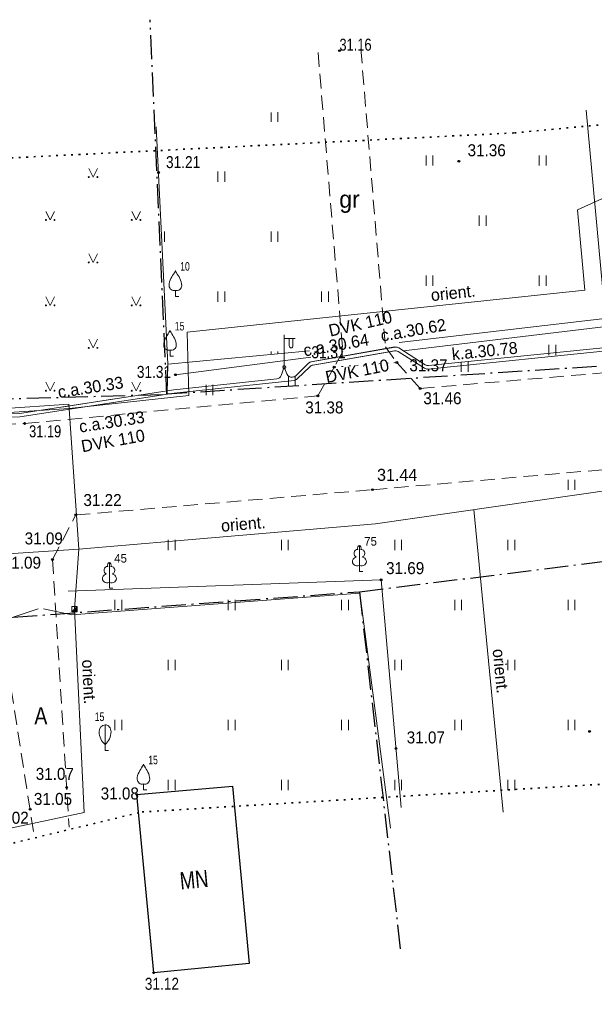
# Model space of a CAD drawing. Extents: x 380758 to 381729, y 283236 to 283533.
# Drawn here: x 380958.1 to 380991.6, y 283294.9 to 283352.8 of the extents above; entities that cross this region are included whole.
import ezdxf
from ezdxf.enums import TextEntityAlignment as Align

# ---------------------------------------------------------------- set-up
doc = ezdxf.new("R2010")
doc.units = 0
doc.header["$LTSCALE"] = 0.28
for name, pattern in [('DOT_DASHED', [7.7, 5, -1.2, 0.3, -1.2]), ('DOTTED', [1.5, 0.3, -1.2]), ('MEDIUM_DASHED', [4.5, 3, -1.5])]:
    doc.linetypes.add(name, pattern=pattern)
for name, color, linetype, lineweight in [('1', 7, 'Continuous', 13), ('17', 7, 'Continuous', 13), ('23', 7, 'Continuous', 13), ('25', 7, 'DOTTED', 35), ('29', 7, 'DOT_DASHED', 25), ('35', 7, 'Continuous', 13), ('37', 7, 'MEDIUM_DASHED', 13), ('4', 7, 'Continuous', 13), ('40', 7, 'Continuous', 25), ('44', 7, 'Continuous', 13), ('45', 7, 'Continuous', 13), ('49', 7, 'Continuous', 13), ('58', 7, 'Continuous', 25), ('7', 7, 'Continuous', 13)]:
    doc.layers.add(name, color=color, linetype=linetype, lineweight=lineweight)

msp = doc.modelspace()

# ---------------------------------------------------------------- hatches: boundary and pattern name
at = {"layer": '49'}
msp.add_hatch(color=256, dxfattribs=at).paths.add_polyline_path([(380961.157, 283318.271), (380961.477, 283318.587), (380961.477, 283318.271)])

# ---------------------------------------------------------------- linework, layer by layer
at = {"layer": '1'}
for p, q in [((380967.196, 283337.018), (380967.196, 283336.666)), ((380967.196, 283336.666), (380967.396, 283336.666)), ((380966.882, 283333.532), (380966.882, 283333.18)), ((380966.882, 283333.18), (380967.082, 283333.18)), ((380967.194, 283332.098), (380975.086, 283333.129)), ((380977.916, 283322.136), (380977.916, 283320.983)), ((380978.006, 283321.904), (380978.005, 283321.905)), ((380963.349, 283321.147), (380963.349, 283319.994)), ((380963.439, 283320.915), (380963.438, 283320.916)), ((380977.916, 283320.983), (380977.916, 283320.636)), ((380977.916, 283320.636), (380978.116, 283320.636)), ((380963.349, 283319.994), (380963.349, 283319.647)), ((380963.349, 283319.647), (380963.549, 283319.647)), ((380963.097, 283311.689), (380963.097, 283310.541)), ((380963.097, 283310.541), (380963.097, 283310.189)), ((380963.097, 283310.189), (380963.297, 283310.189)), ((380965.335, 283308.243), (380965.335, 283307.891)), ((380965.335, 283307.891), (380965.535, 283307.891))]:
    msp.add_line(p, q, dxfattribs=at)
for points in [[(380980.488, 283333.484), (380992.289, 283334.919), (380991.133, 283347.512)], [(380980.354, 283306.871), (380979.176, 283320.143), (380960.948, 283319.471)]]:
    msp.add_lwpolyline(points, dxfattribs=at)
for centre, radius, start, end in [((380979.8208, 283330.27), 14.8796, 148.48442, 149.99014), ((380966.7788, 283338.3039), 0.4394, 324.38368, 341.71196), ((380967.6132, 283338.3039), 0.4394, 198.28804, 215.61632), ((380954.5712, 283330.27), 14.8796, 30.00986, 31.51558), ((380967.7204, 283337.2907), 0.8904, 151.75702, 179.91384), ((380966.6716, 283337.2907), 0.8904, 0.08616, 28.24298), ((380967.1196, 283337.2975), 0.2897, 181.07816, 285.2823), ((380967.2724, 283337.2975), 0.2897, 254.7177, 358.92184), ((380966.4648, 283334.8179), 0.4394, 324.38368, 341.71196), ((380967.2992, 283334.8179), 0.4394, 198.28804, 215.61632), ((380967.4064, 283333.8047), 0.8904, 151.75702, 179.91384), ((380979.5068, 283326.784), 14.8796, 148.48442, 149.99014), ((380954.2572, 283326.784), 14.8796, 30.00986, 31.51558), ((380966.3576, 283333.8047), 0.8904, 0.08616, 28.24298), ((380966.8056, 283333.8115), 0.2897, 181.07816, 285.2823), ((380966.9584, 283333.8115), 0.2897, 254.7177, 358.92184), ((380977.9598, 283301.495), 14.8796, 148.48442, 149.99014), ((380964.9178, 283309.5289), 0.4394, 324.38368, 341.71196), ((380965.7522, 283309.5289), 0.4394, 198.28804, 215.61632), ((380952.7102, 283301.495), 14.8796, 30.00986, 31.51558), ((380965.8594, 283308.5157), 0.8904, 151.75702, 179.91384), ((380964.8106, 283308.5157), 0.8904, 0.08616, 28.24298), ((380965.2586, 283308.5225), 0.2897, 181.07816, 285.2823), ((380965.4114, 283308.5225), 0.2897, 254.7177, 358.92184)]:
    msp.add_arc(centre, radius, start, end, dxfattribs=at)
for centre, major_axis, ratio, start_param, end_param in [((380977.7877, 283321.6912), (-0.0387, -0.2124), 0.861323, 3.1415927, 6.2831853), ((380977.9164, 283321.9861), (0, -0.1499), 0.707107, 3.1453698, 5.2874846), ((380977.9156, 283321.9861), (0, -0.1499), 0.707107, 0.9957007, 3.1378155), ((380978.0443, 283321.6912), (0.0387, -0.2124), 0.861323, 6.2831853, 9.424778), ((380977.8264, 283321.2289), (0.3068, 0.0951), 0.814445, 1.5707963, 4.7520146), ((380978.0056, 283321.2289), (-0.3068, 0.0951), 0.814445, 1.5311707, 4.712389), ((380963.2207, 283320.7022), (-0.0387, -0.2124), 0.861323, 3.1415927, 6.2831853), ((380963.3494, 283320.9971), (0, -0.1499), 0.707107, 3.1453698, 5.2874846), ((380963.3486, 283320.9971), (0, -0.1499), 0.707107, 0.9957007, 3.1378155), ((380963.4773, 283320.7022), (0.0387, -0.2124), 0.861323, 6.2831853, 9.424778), ((380963.2594, 283320.2399), (0.3068, 0.0951), 0.814445, 1.5707963, 4.7520146), ((380963.4386, 283320.2399), (-0.3068, 0.0951), 0.814445, 1.5311707, 4.712389), ((380963.097, 283311.289), (0, 0.4), 0.875, 0, 1.5707963), ((380963.097, 283311.289), (0, -0.4), 0.875, 1.5707963, 3.1415927), ((380963.097, 283311.289), (0, -0.4), 0.875, 1.5707963, 3.1415927), ((380963.5723, 283311.3124), (0, -0.9434), 0.875, 4.7372004, 5.6697113), ((380962.6217, 283311.3124), (0, -0.9434), 0.875, 0.613474, 1.5459849)]:
    msp.add_ellipse(centre, major_axis=major_axis, ratio=ratio, start_param=start_param, end_param=end_param, dxfattribs=at)
at = {"layer": '17'}
for p, q in [((380960.986, 283330.377), (380961.564, 283321.934)), ((380978.857, 283323.404), (381004.704, 283327.15)), ((380984.581, 283324.234), (380986.299, 283306.591)), ((380961.564, 283321.934), (380978.857, 283323.404)), ((380961.564, 283321.934), (380961.317, 283318.429))]:
    msp.add_line(p, q, dxfattribs=at)
for points in [[(380961.003, 283330.131), (380967.968, 283330.881), (380967.881, 283334.58), (380991.053, 283337.027), (380990.616, 283341.707), (380998.931, 283345.481)], [(380961.564, 283321.934), (380960.986, 283330.377), (380956.995, 283330.111), (380954.541, 283343.094)], [(380804.593, 283338.414), (380816.933, 283327.653), (380818.427, 283327.661), (380844.555, 283327.03), (380886.1, 283325.687), (380904.276, 283326.741), (380940.58, 283328.76), (380961.003, 283330.131)], [(380937.732, 283320.304), (380954.775, 283321.483), (380961.564, 283321.934)], [(380961.317, 283318.429), (380961.87, 283306.586), (380956.11, 283305.351)]]:
    msp.add_lwpolyline(points, dxfattribs=at)
at = {"layer": '23'}
for p, q in [((380972.766, 283346.848), (380972.766, 283347.382)), ((380973.166, 283346.848), (380973.166, 283347.414)), ((380981.797, 283344.287), (380981.797, 283344.887)), ((380982.197, 283344.287), (380982.197, 283344.887)), ((380988.397, 283344.287), (380988.397, 283344.887)), ((380988.797, 283344.287), (380988.797, 283344.887)), ((380969.666, 283343.348), (380969.666, 283343.948)), ((380970.066, 283343.348), (380970.066, 283343.948)), ((380984.897, 283340.787), (380984.897, 283341.387)), ((380985.297, 283340.787), (380985.297, 283341.387)), ((380966.566, 283339.848), (380966.566, 283340.448)), ((380972.766, 283339.848), (380972.766, 283340.448)), ((380973.166, 283339.848), (380973.166, 283340.448)), ((380981.797, 283337.287), (380981.797, 283337.887)), ((380982.197, 283337.287), (380982.197, 283337.887)), ((380988.397, 283337.287), (380988.397, 283337.887)), ((380988.797, 283337.287), (380988.797, 283337.887)), ((380969.666, 283336.348), (380969.666, 283336.948)), ((380970.066, 283336.348), (380970.066, 283336.948)), ((380975.71, 283336.348), (380975.71, 283336.948)), ((380976.11, 283336.348), (380976.11, 283336.948)), ((380972.766, 283333.308), (380972.766, 283333.448)), ((380973.166, 283333.335), (380973.166, 283333.448)), ((380988.958, 283333.232), (380988.958, 283333.832)), ((380989.358, 283333.232), (380989.358, 283333.832)), ((380983.848, 283332.258), (380983.848, 283332.858)), ((380984.248, 283332.258), (380984.248, 283332.858)), ((380973.777, 283331.424), (380973.777, 283332.024)), ((380974.177, 283331.424), (380974.177, 283332.024)), ((380968.98, 283330.902), (380968.98, 283331.502)), ((380969.38, 283330.902), (380969.38, 283331.502)), ((380990.073, 283325.38), (380990.073, 283325.98)), ((380990.473, 283325.38), (380990.473, 283325.98)), ((380966.773, 283321.88), (380966.773, 283322.48)), ((380967.173, 283321.88), (380967.173, 283322.48)), ((380973.373, 283321.88), (380973.373, 283322.48)), ((380973.773, 283321.88), (380973.773, 283322.48)), ((380979.973, 283321.88), (380979.973, 283322.48)), ((380980.373, 283321.88), (380980.373, 283322.48)), ((380986.573, 283321.88), (380986.573, 283322.48)), ((380986.973, 283321.88), (380986.973, 283322.48)), ((380963.673, 283318.38), (380963.673, 283318.98)), ((380964.073, 283318.38), (380964.073, 283318.98)), ((380970.273, 283318.38), (380970.273, 283318.98)), ((380970.673, 283318.38), (380970.673, 283318.98)), ((380976.873, 283318.38), (380976.873, 283318.98)), ((380977.273, 283318.38), (380977.273, 283318.98)), ((380983.473, 283318.38), (380983.473, 283318.98)), ((380983.873, 283318.38), (380983.873, 283318.98)), ((380990.073, 283318.38), (380990.073, 283318.98)), ((380990.473, 283318.38), (380990.473, 283318.98)), ((380966.773, 283314.88), (380966.773, 283315.48)), ((380967.173, 283314.88), (380967.173, 283315.48)), ((380973.373, 283314.88), (380973.373, 283315.48)), ((380973.773, 283314.88), (380973.773, 283315.48)), ((380979.973, 283314.88), (380979.973, 283315.48)), ((380980.373, 283314.88), (380980.373, 283315.48)), ((380986.573, 283314.88), (380986.573, 283315.48)), ((380986.973, 283314.88), (380986.973, 283315.48)), ((380963.673, 283311.38), (380963.673, 283311.98)), ((380964.073, 283311.38), (380964.073, 283311.98)), ((380970.273, 283311.38), (380970.273, 283311.98)), ((380970.673, 283311.38), (380970.673, 283311.98)), ((380976.873, 283311.38), (380976.873, 283311.98)), ((380977.273, 283311.38), (380977.273, 283311.98)), ((380983.473, 283311.38), (380983.473, 283311.98)), ((380983.873, 283311.38), (380983.873, 283311.98)), ((380990.073, 283311.38), (380990.073, 283311.98)), ((380990.473, 283311.38), (380990.473, 283311.98)), ((380966.773, 283307.88), (380966.773, 283308.48)), ((380967.173, 283307.88), (380967.173, 283308.48)), ((380973.373, 283307.88), (380973.373, 283308.48)), ((380973.773, 283307.88), (380973.773, 283308.48)), ((380979.973, 283307.88), (380979.973, 283308.48)), ((380980.373, 283307.88), (380980.373, 283308.48)), ((380986.573, 283307.88), (380986.573, 283308.48)), ((380986.973, 283307.88), (380986.973, 283308.48))]:
    msp.add_line(p, q, dxfattribs=at)
for points in [[(380962.149, 283344.121), (380962.399, 283343.621), (380962.649, 283344.121)], [(380959.649, 283341.621), (380959.899, 283341.121), (380960.149, 283341.621)], [(380964.653, 283341.621), (380964.903, 283341.121), (380965.153, 283341.621)], [(380962.149, 283339.143), (380962.399, 283338.643), (380962.649, 283339.143)], [(380959.649, 283336.643), (380959.899, 283336.143), (380960.149, 283336.643)], [(380964.653, 283336.643), (380964.903, 283336.143), (380965.153, 283336.643)], [(380962.149, 283334.165), (380962.399, 283333.665), (380962.649, 283334.165)], [(380959.649, 283331.665), (380959.899, 283331.165), (380960.149, 283331.665)], [(380964.653, 283331.665), (380964.903, 283331.165), (380965.153, 283331.665)]]:
    msp.add_lwpolyline(points, dxfattribs=at)
for centre, radius in [((380962.1487, 283343.6204), 0.028), ((380962.6487, 283343.6204), 0.0263), ((380959.6487, 283341.1204), 0.028), ((380960.1487, 283341.1204), 0.0263), ((380964.6527, 283341.1204), 0.028), ((380965.1527, 283341.1204), 0.0263), ((380962.1487, 283338.6424), 0.028), ((380962.6487, 283338.6424), 0.0263), ((380959.6487, 283336.1424), 0.028), ((380960.1487, 283336.1424), 0.0263), ((380964.6527, 283336.1424), 0.028), ((380965.1527, 283336.1424), 0.0263), ((380962.1487, 283333.6644), 0.028), ((380962.6487, 283333.6644), 0.0263), ((380959.6487, 283331.1644), 0.028), ((380960.1487, 283331.1644), 0.0263), ((380964.6527, 283331.1644), 0.028), ((380965.1527, 283331.1644), 0.0263)]:
    msp.add_circle(centre, radius, dxfattribs=at)
at = {"layer": '25'}
msp.add_lwpolyline([(381026.117, 283349.86), (380986.913, 283346.195), (380951.371, 283344.43), (380924.511, 283343.073), (380900.74, 283340.36), (380898.299, 283339.817), (380883.648, 283341.174), (380816.227, 283340.496), (380794.658, 283339.817), (380797.642, 283326.649), (380792.352, 283320.811), (380793.844, 283316.603), (380786.796, 283296.295), (380803.346, 283294.938), (380856.387, 283296.567), (380876.057, 283297.653), (380895.999, 283299.961), (380927.606, 283299.553), (380945.042, 283301.724), (380965.254, 283306.611), (380999.033, 283308.647)], dxfattribs=at)
at = {"layer": '29'}
for p, q in [((380966.69, 283330.961), (380965.725, 283352.787)), ((380871.687, 283328.222), (380966.69, 283330.961)), ((380977.917, 283319.444), (381029.754, 283325.877)), ((380920.922, 283315.256), (380977.917, 283319.444)), ((380977.917, 283319.444), (380980.334, 283298.327))]:
    msp.add_line(p, q, dxfattribs=at)
msp.add_lwpolyline([(381034.334, 283339.485), (381028.575, 283334.958), (380966.69, 283330.961)], dxfattribs=at)
at = {"layer": '35'}
for p, q in [((380966.748, 283332.706), (380975.008, 283333.49)), ((380957.209, 283317.782), (380959.189, 283318.454)), ((380961.161, 283318.106), (380959.507, 283318.454))]:
    msp.add_line(p, q, dxfattribs=at)
for points in [[(380966.714, 283330.999), (380966.748, 283332.706), (380966.078, 283346.548)], [(380980.239, 283333.969), (380993.39, 283335.514), (381015.231, 283337.881), (381015.391, 283336.114)], [(380961.161, 283318.106), (380977.939, 283319.357), (380979.725, 283305.66)]]:
    msp.add_lwpolyline(points, dxfattribs=at)
at = {"layer": '37'}
for p, q in [((380977.999, 283351.093), (380979.436, 283333.724)), ((380979.436, 283333.724), (380980.094, 283332.814)), ((380960.031, 283321.322), (380961.003, 283305.729)), ((380958.931, 283305.473), (380956.513, 283320.791))]:
    msp.add_line(p, q, dxfattribs=at)
at = {"layer": '37', "linetype": 'DOTTED'}
msp.add_line((380976.443, 283332.543), (380980.094, 283332.814), dxfattribs=at)
at = {"layer": '37'}
for points in [[(380975.507, 283350.887), (380976.95, 283333.451), (380976.443, 283332.543)], [(380980.094, 283332.814), (380981.458, 283331.298), (381004.146, 283333.228), (381021.844, 283334.82), (381032.793, 283335.93)], [(380834.961, 283326.567), (380851.502, 283325.975), (380864.891, 283325.592), (380886.523, 283325.131), (380905.252, 283325.817), (380927.524, 283327.258), (380929.257, 283330.296), (380935.262, 283331.232), (380936.928, 283327.931), (380958.412, 283329.259), (380975.495, 283330.864), (380976.443, 283332.543)], [(380960.031, 283321.322), (380961.395, 283323.927), (380978.688, 283325.397), (381004.66, 283327.648), (381023.193, 283329.313), (381038.628, 283330.27), (381040.257, 283328.298), (381040.427, 283322.787)]]:
    msp.add_lwpolyline(points, dxfattribs=at)
at = {"layer": '40'}
msp.add_lwpolyline([(380965.929, 283297.237), (380964.939, 283307.632), (380970.515, 283308.118), (380971.501, 283297.768)], close=True, dxfattribs=at)
at = {"layer": '44'}
for p, q in [((380973.542, 283332.539), (380973.542, 283334.422)), ((380973.542, 283334.206), (380974.177, 283334.201)), ((380973.832, 283334.204), (380973.832, 283333.81)), ((380974.042, 283334.202), (380974.042, 283333.81))]:
    msp.add_line(p, q, dxfattribs=at)
msp.add_circle((380973.542, 283332.539), 0.09, dxfattribs=at)
msp.add_ellipse((380973.937, 283333.8095), major_axis=(0, -0.1509), ratio=0.695971, start_param=4.712389, end_param=7.8539816, dxfattribs=at)
at = {"layer": '45'}
for p, q in [((380975.078, 283332.848), (380979.986, 283333.719)), ((380975.108, 283332.85), (380979.999, 283333.701)), ((380980.21, 283333.66), (380981.757, 283332.683)), ((380974.204, 283332.041), (380974.95, 283332.769)), ((380974.005, 283331.955), (380974.026, 283331.958)), ((380960.579, 283330.216), (380963.651, 283330.686))]:
    msp.add_line(p, q, dxfattribs=at)
for points in [[(380981.947, 283332.638), (380994.605, 283333.923), (381002.875, 283334.687)], [(380973.355, 283332.051), (380973.542, 283332.539), (380973.693, 283332.146)], [(380925.706, 283328.832), (380927.573, 283330.541), (380935.365, 283330.882), (380936.679, 283329.797), (380938.911, 283329.101), (380942.71, 283329.36), (380958.114, 283329.844), (380967.104, 283331.227), (380973.106, 283331.861)]]:
    msp.add_lwpolyline(points, dxfattribs=at)
for centre, start, end in [((380980.0502, 283333.4059), 57.73561, 99.87214), ((380975.1597, 283332.5548), 99.87214, 134.31755), ((380981.9171, 283332.9369), 237.7356, 275.79549), ((380973.0745, 283332.1589), 276.02247, 338.97753), ((380973.973, 283332.2537), 201.02247, 276.02247), ((380973.9949, 283332.256), 276.02247, 314.31755)]:
    msp.add_arc(centre, 0.3, start, end, dxfattribs=at)
at = {"layer": '49'}
msp.add_lwpolyline([(380961.157, 283318.271), (380961.477, 283318.587), (380961.477, 283318.271)], close=True, dxfattribs=at)
msp.add_lwpolyline([(380961.157, 283318.271), (380961.157, 283318.587), (380961.477, 283318.587)], dxfattribs=at)
at = {"layer": '58'}
for centre in [(380976.753, 283350.9901), (380983.706, 283344.5401), (380966.207, 283343.8871), (380980.094, 283332.8141), (380976.443, 283332.5431), (380967.194, 283332.0981), (380981.458, 283331.2981), (380975.495, 283330.8641), (380958.412, 283329.2591), (380978.688, 283325.3971), (380961.395, 283323.9271), (380960.031, 283321.3221), (380979.176, 283320.1431), (380991.33, 283311.3061), (380980.049, 283310.3101), (380960.859, 283308.0391), (380964.939, 283307.6321), (380958.728, 283306.7611), (380965.929, 283297.2371)]:
    msp.add_circle(centre, 0.0534, dxfattribs=at)
at = {"layer": '7'}
for p, q in [((380975.101, 283332.627), (380980.008, 283333.499)), ((380975.204, 283332.664), (380979.957, 283333.491)), ((380980.169, 283333.449), (380981.709, 283332.477)), ((380981.899, 283332.432), (380993.702, 283333.63)), ((380974.295, 283331.85), (380975.045, 283332.583)), ((380960.651, 283330.033), (380963.724, 283330.502))]:
    msp.add_line(p, q, dxfattribs=at)
msp.add_lwpolyline([(380943.248, 283329.177), (380958.132, 283329.644), (380967.13, 283331.029), (380974.116, 283331.766)], dxfattribs=at)
for centre, start, end in [((380980.0086, 283333.1956), 57.73561, 99.87214), ((380975.2551, 283332.3684), 99.87214, 134.31755), ((380981.8687, 283332.7309), 237.7356, 275.79549), ((380974.0849, 283332.0644), 276.02247, 314.31755)]:
    msp.add_arc(centre, 0.3, start, end, dxfattribs=at)

# ---------------------------------------------------------------- texts
at = {"layer": '1', "width": 0.75}
for s, p in [('10', (380967.476, 283338.166)), ('15', (380967.162, 283334.68)), ('15', (380962.498, 283311.908)), ('15', (380965.615, 283309.391))]:
    msp.add_text(s, height=0.5, dxfattribs=at).set_placement(p)
at = {"layer": '1'}
for s, p in [('75', (380978.196, 283322.136)), ('45', (380963.629, 283321.147))]:
    msp.add_text(s, height=0.5, dxfattribs=at).set_placement(p)
at = {"layer": '17'}
for rotation, p in [(6.029, (380983.4112, 283336.522)), (4.859, (380971.1784, 283323.0521)), (275.561, (380985.8014, 283314.7914)), (272.675, (380961.8159, 283314.1813))]:
    msp.add_text('orient.', height=0.7, rotation=rotation, dxfattribs=at).set_placement(p, align=Align.CENTER)
at = {"layer": '37'}
msp.add_text('gr', height=1, dxfattribs=at).set_placement((380977.339, 283341.83), align=Align.CENTER)
at = {"layer": '37', "width": 0.85}
msp.add_text('A', height=1, dxfattribs=at).set_placement((380959.3555, 283311.714), align=Align.CENTER)
at = {"layer": '4', "width": 0.8}
msp.add_text('MN', height=1, rotation=5.44, dxfattribs=at).set_placement((380967.501, 283302.09))
at = {"layer": '45'}
for s, rotation, p in [('DVK 110', 12.853, (380976.222, 283334.315)), ('k.a.30.78', 5.795, (380983.335, 283332.945)), ('c.a.30.33', 8.75, (380960.401, 283330.736))]:
    msp.add_text(s, height=0.7, rotation=rotation, dxfattribs=at).set_placement(p)
at = {"layer": '58'}
for s, width, p in [('31.16', 0.8, (380976.753, 283350.99)), ('31.36', 0.95, (380984.22, 283344.834)), ('31.21', 0.85, (380966.648, 283344.144)), ('31.31', 0.85, (380975.119, 283333.058)), ('31.37', 0.95, (380980.829, 283332.298)), ('31.31', 0.85, (380964.951, 283331.914)), ('31.38', 0.95, (380974.76, 283329.841)), ('31.46', 0.95, (380981.641, 283330.378)), ('31.19', 0.8, (380958.669, 283328.449)), ('31.22', 0.95, (380961.836, 283324.442)), ('31.09', 0.95, (380958.413, 283322.205)), ('31.09', 0.95, (380957.138, 283320.791)), ('31.69', 0.95, (380979.47, 283320.474)), ('31.07', 0.95, (380980.674, 283310.604)), ('31.07', 0.95, (380959.057, 283308.48)), ('31.08', 0.95, (380962.843, 283307.337)), ('31.05', 0.95, (380958.948, 283307.018)), ('31.02', 0.95, (380956.422, 283305.922)), ('31.12', 0.85, (380965.414, 283296.243))]:
    msp.add_text(s, height=0.7, dxfattribs=dict(at, width=width)).set_placement(p)
msp.add_text('31.44', height=0.7, dxfattribs=at).set_placement((380978.945, 283325.912))
at = {"layer": '7'}
for s, rotation, p in [('c.a.30.62', 9.872, (380979.219, 283334.026)), ('c.a.30.64', 9.872, (380974.719, 283333.16)), ('k.a.30.78', 5.795, (380983.335, 283332.945)), ('DVK 110', 11.262, (380976.016, 283331.607)), ('c.a.30.33', 8.75, (380961.637, 283328.72)), ('DVK 110', 10.233, (380961.777, 283327.573))]:
    msp.add_text(s, height=0.7, rotation=rotation, dxfattribs=at).set_placement(p)

doc.saveas('drawing.dxf')
